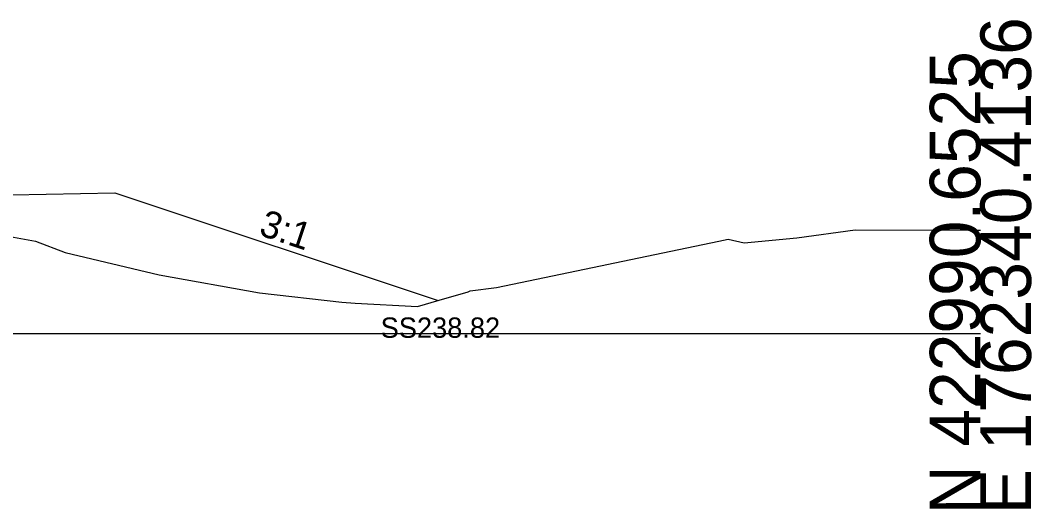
# Model space of a CAD drawing. Extents: x -26 to 3203, y -11010 to 4024.
# Drawn here: x 146.9 to 202.8, y -1009.7 to -982.7 of the extents above; entities that cross this region are included whole.
import ezdxf

# ---------------------------------------------------------------- set-up
doc = ezdxf.new("R2010")
doc.units = 0
for name, color, linetype in [('Exist Cross Section Cell', 7, 'Continuous'), ('Exist XS Ground Line', 7, 'Continuous'), ('Prop CMT Slope Grass', 7, 'Continuous'), ('Prop XS Side Slope Text', 7, 'Continuous'), ('Prop XS SS Elevation Text', 7, 'Continuous'), ('Scratch_Level_0', 7, 'Continuous')]:
    doc.layers.add(name, color=color, linetype=linetype)

msp = doc.modelspace()

# ---------------------------------------------------------------- linework, layer by layer
at = {"layer": 'Exist Cross Section Cell'}
msp.add_line((100, -1000), (200, -1000), dxfattribs=at)
at = {"layer": 'Exist XS Ground Line'}
msp.add_lwpolyline([(144.894, -994.375), (147.75, -994.889), (149.388, -995.516), (154.598, -996.753), (160.14, -997.75), (164.693, -998.265), (165.423, -998.333), (168.871, -998.502), (170.068, -998.162), (171.671, -997.706), (171.789, -997.649), (173.246, -997.463), (185.539, -994.897), (186.06, -994.784), (186.937, -994.99), (189.857, -994.714), (193.074, -994.278), (199.458, -994.282), (200, -994.292)], dxfattribs=at)
msp.add_lwpolyline([(144.894, -994.375), (147.75, -994.889), (149.388, -995.516), (154.598, -996.753), (160.14, -997.75), (164.693, -998.265), (165.423, -998.333), (168.871, -998.502), (170.068, -998.162), (171.671, -997.706), (171.789, -997.649), (173.246, -997.463), (185.539, -994.897), (186.06, -994.784), (186.937, -994.99), (189.857, -994.714), (193.074, -994.278), (199.458, -994.282), (200, -994.292)], dxfattribs=at)
msp.add_lwpolyline([(144.894, -994.375), (147.75, -994.889), (149.388, -995.516), (154.598, -996.753), (160.14, -997.75), (164.693, -998.265), (165.423, -998.333), (168.871, -998.502), (170.068, -998.162), (171.671, -997.706), (171.789, -997.649), (173.246, -997.463), (185.539, -994.897), (186.06, -994.784), (186.937, -994.99), (189.857, -994.714), (193.074, -994.278), (199.458, -994.282), (200, -994.292)], dxfattribs=at)
msp.add_lwpolyline([(144.894, -994.375), (147.75, -994.889), (149.388, -995.516), (154.598, -996.753), (160.14, -997.75), (164.693, -998.265), (165.423, -998.333), (168.871, -998.502), (170.068, -998.162), (171.671, -997.706), (171.789, -997.649), (173.246, -997.463), (185.539, -994.897), (186.06, -994.784), (186.937, -994.99), (189.857, -994.714), (193.074, -994.278), (199.458, -994.282), (200, -994.292)], dxfattribs=at)
msp.add_lwpolyline([(144.894, -994.375), (147.75, -994.889), (149.388, -995.516), (154.598, -996.753), (160.14, -997.75), (164.693, -998.265), (165.423, -998.333), (168.871, -998.502), (170.068, -998.162), (171.671, -997.706), (171.789, -997.649), (173.246, -997.463), (185.539, -994.897), (186.06, -994.784), (186.937, -994.99), (189.857, -994.714), (193.074, -994.278), (199.458, -994.282), (200, -994.292)], dxfattribs=at)
at = {"layer": 'Prop CMT Slope Grass'}
msp.add_lwpolyline([(142.633, -992.407), (152.133, -992.217), (170.014, -998.178)], dxfattribs=at)

# ---------------------------------------------------------------- texts
at = {"layer": 'Exist Cross Section Cell'}
for s, p in [('E 1762340.4136', (202.8, -1010)), ('N 422990.6525', (200, -1010))]:
    msp.add_text(s, height=2.8, rotation=90, dxfattribs=at).set_placement(p)
at = {"layer": 'Prop XS Side Slope Text'}
msp.add_text('3:1', height=1.5, rotation=341.5651, dxfattribs=at).set_placement((160.041, -994.537))
at = {"layer": 'Prop XS SS Elevation Text'}
msp.add_text('SS238.82', height=1.125, dxfattribs=at).set_placement((166.836, -1000.24))
at = {"layer": 'Scratch_Level_0'}
msp.add_text('RT_CSLP_Pnt', height=0.02, dxfattribs=at).set_placement((152.035, -992.227))
msp.add_text('RT_CSLP_Pnt', height=0.02, dxfattribs=at).set_placement((152.035, -992.227))

doc.saveas('drawing.dxf')
